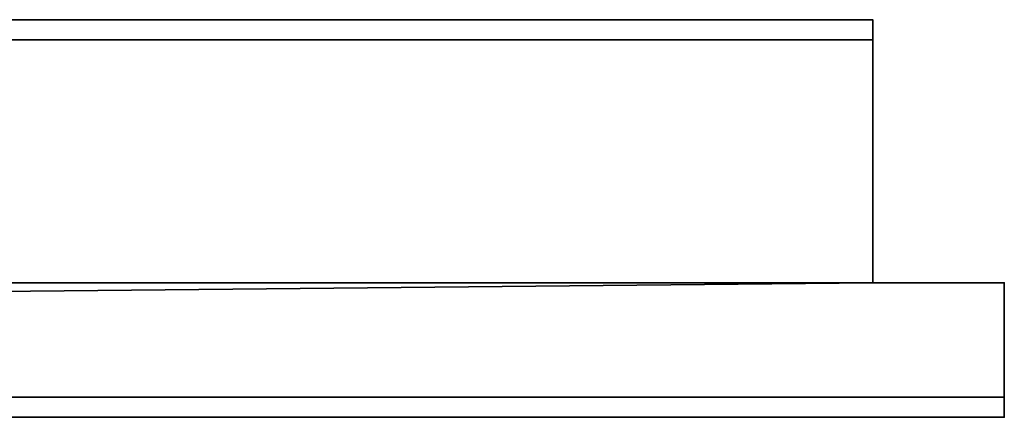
# Model space of a CAD drawing. Header units: millimetres. Extents: x -322 to 8072, y -96 to 57.
# Tile 292 of 292: x 7975 to 8072, y -39 to 0. Entities that reach past the tile are written whole.
import ezdxf

# ---------------------------------------------------------------- set-up
doc = ezdxf.new("R2010")
doc.units = ezdxf.units.MM
doc.layers.add('151', color=7, linetype='Continuous', true_color=0xffffff)

# ---------------------------------------------------------------- blocks, each defined once
blk = doc.blocks.new('UG_SURFACE_016')
at = {"layer": '151', "color": 252, "linetype": 'Continuous', "lineweight": 35}
for points in [[(8059, 0, 2017), (6941, 0, 2017), (6941, -26, 2017), (8059, -26, 2017)], [(8059, -2), (6941, -2), (6941, 0, 2), (8059, 0, 2)], [(7500, 0, 1412), (7892, 0, 1412), (8059, 0, 2), (6941, 0, 2)], [(7892, 0, 1900), (7108, 0, 1900), (6941, 0, 2017), (8059, 0, 2017)], [(7892, 0, 1412), (7892, 0, 1900), (8059, 0, 2017), (8059, 0, 2)], [(8059, -2), (8059, 0, 2), (8059, 0, 2017), (8059, -26, 2017)], [(6941, -26), (6941, -2), (8059, -2), (8059, -26)], [(8059, -26, 2017), (8059, -26), (8059, -2)], [(6928, -26, 2030), (6928, -39.3, 2030), (8072, -39.3, 2030), (8072, -26, 2030)], [(6928, -26, 2030), (8072, -26, 2030), (8059, -26, 2017), (6941, -26, 2017)], [(6941, -26), (8059, -26), (6928, -37.3)], [(8059, -26), (8072, -26), (8072, -37.3), (6928, -37.3)], [(8072, -26, 2030), (8072, -26), (8059, -26), (8059, -26, 2017)], [(8072, -26, 2030), (8072, -39.3, 2030), (8072, -39.3, 2), (8072, -37.3)], [(8072, -37.3), (8072, -26), (8072, -26, 2030)], [(6928, -37.3), (8072, -37.3), (8072, -39.3, 2), (6928, -39.3, 2)], [(7500, -39.3, 1412), (7108, -39.3, 1412), (6928, -39.3, 2), (8072, -39.3, 2)], [(7108, -39.3, 1900), (7892, -39.3, 1900), (8072, -39.3, 2030), (6928, -39.3, 2030)], [(8072, -39.3, 2), (7892, -39.3, 1412), (7500, -39.3, 1412)], [(8072, -39.3, 2), (8072, -39.3, 2030), (7892, -39.3, 1900), (7892, -39.3, 1412)]]:
    blk.add_3dface(points, dxfattribs=at)

msp = doc.modelspace()

# ---------------------------------------------------------------- linework, layer by layer
at = {"layer": '151', "color": 253, "linetype": 'Continuous', "lineweight": -3}
for p, q in [((8059, 0, 2017), (6941, 0, 2017)), ((8059, 0, 2), (6941, 0, 2)), ((8059, 0, 2017), (8059, 0, 2)), ((8059, -26, 2017), (8059, 0, 2017)), ((8059, -2), (8059, 0, 2)), ((6941, -2), (8059, -2)), ((8059, -26), (8059, -2)), ((8072, -26, 2030), (6928, -26, 2030)), ((8059, -26, 2017), (6941, -26, 2017)), ((8072, -26), (8059, -26)), ((8059, -26, 2017), (8059, -26)), ((8072, -37.3), (8072, -26)), ((8072, -26, 2030), (8072, -26)), ((8072, -39.3, 2030), (8072, -26, 2030)), ((8072, -37.3), (6928, -37.3)), ((8072, -39.3, 2), (8072, -37.3)), ((6928, -39.3, 2030), (8072, -39.3, 2030)), ((6928, -39.3, 2), (8072, -39.3, 2)), ((8072, -39.3, 2030), (8072, -39.3, 2))]:
    msp.add_line(p, q, dxfattribs=at)

# ---------------------------------------------------------------- block references
msp.add_blockref('UG_SURFACE_016', (0, 0), dxfattribs=at)

doc.saveas('drawing.dxf')
